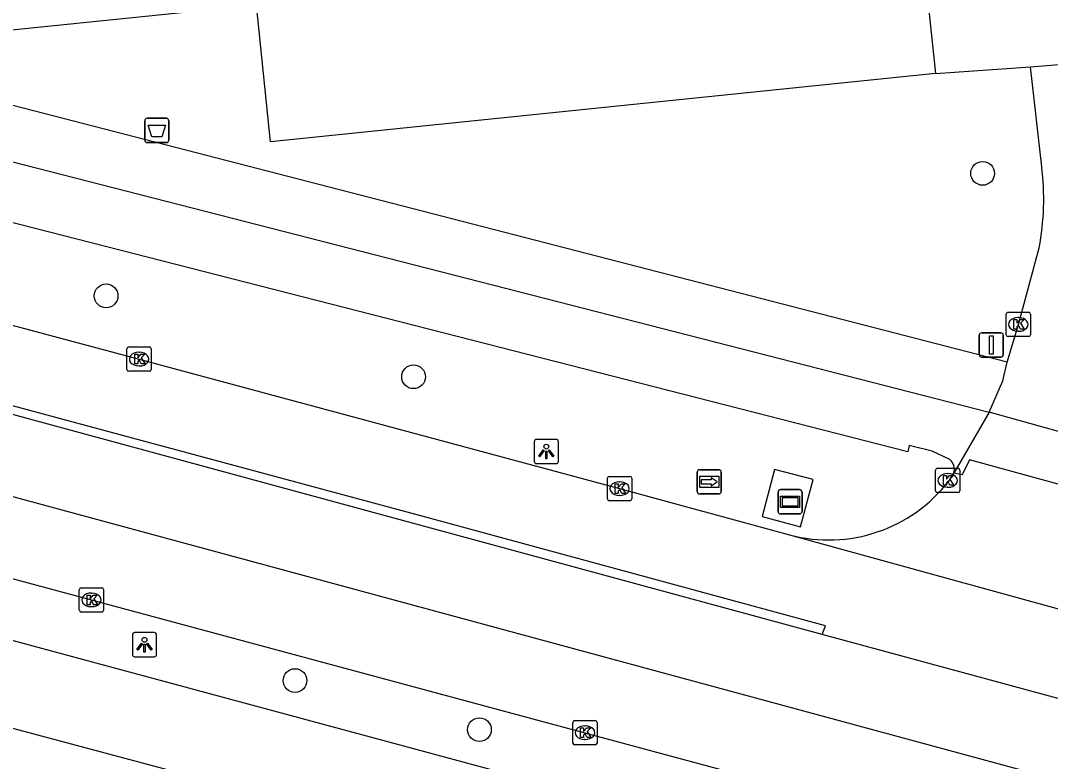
# Model space of a CAD drawing. Extents: x 160676 to 161153, y 383244 to 383713.
# Drawn here: x 160828.58 to 160871.01, y 383582.77 to 383613.3 of the extents above; entities that cross this region are included whole.
import ezdxf

# ---------------------------------------------------------------- set-up
doc = ezdxf.new("R2010")
doc.units = 0
for name, color, linetype in [('IMGEO_Afvalbak', 7, 'Continuous'), ('IMGEO_Berm_groen', 7, 'Continuous'), ('IMGEO_Boom', 7, 'Continuous'), ('IMGEO_Fietspad_gesloten', 7, 'Continuous'), ('IMGEO_Groenvoorziening', 7, 'Continuous'), ('IMGEO_Kolk', 7, 'Continuous'), ('IMGEO_Lichtpunt', 7, 'Continuous'), ('IMGEO_OVBaan_gesloten', 7, 'Continuous'), ('IMGEO_Pand', 7, 'Continuous'), ('IMGEO_Reclamebord', 7, 'Continuous'), ('IMGEO_Rijbaan_lokaal_gesloten', 7, 'Continuous'), ('IMGEO_Rijbaan_lokaal_open', 7, 'Continuous'), ('IMGEO_Verkeersbordpaal', 7, 'Continuous'), ('IMGEO_Voetpad_open', 7, 'Continuous'), ('IMGEO_Wegwijzer', 7, 'Continuous')]:
    doc.layers.add(name, color=color, linetype=linetype)

msp = doc.modelspace()

# ---------------------------------------------------------------- linework, layer by layer
at = {"layer": 'IMGEO_Afvalbak'}
for p, q in [((160833.697, 383608.368), (160833.697, 383609.168)), ((160833.697, 383609.168), (160833.697, 383608.368)), ((160833.797, 383609.268), (160834.587, 383609.268)), ((160834.587, 383609.268), (160833.797, 383609.268)), ((160834.687, 383609.168), (160834.687, 383608.368)), ((160834.687, 383608.368), (160834.687, 383609.168)), ((160834.587, 383608.268), (160833.797, 383608.268)), ((160833.797, 383608.268), (160834.587, 383608.268))]:
    msp.add_line(p, q, dxfattribs=at)
msp.add_lwpolyline([(160833.84, 383608.982), (160834.544, 383608.982), (160834.395, 383608.512), (160833.989, 383608.512), (160833.84, 383608.982)], dxfattribs=at)
for centre, start, end in [((160833.797, 383609.168), 90, 180), ((160833.797, 383609.168), 90, 180), ((160834.587, 383609.168), 0, 90), ((160834.587, 383609.168), 360, 90), ((160833.797, 383608.368), 180, 270), ((160833.797, 383608.368), 180, 270), ((160834.587, 383608.368), 270, 0), ((160834.587, 383608.368), 270, 0)]:
    msp.add_arc(centre, 0.1, start, end, dxfattribs=at)
at = {"layer": 'IMGEO_Berm_groen'}
msp.add_lwpolyline([(160860.713, 383592.442), (160861.229, 383594.385), (160859.647, 383594.804), (160859.132, 383592.861), (160860.713, 383592.442)], dxfattribs=at)
at = {"layer": 'IMGEO_Boom'}
for centre in [(160868.218, 383607), (160832.102, 383601.954), (160844.772, 383598.62), (160839.886, 383586.103), (160847.485, 383584.079)]:
    msp.add_circle(centre, 0.489, dxfattribs=at)
at = {"layer": 'IMGEO_Fietspad_gesloten'}
for points in [[(160814.48, 383611.047), (160822.187, 383609.034), (160868.492, 383597.158)], [(160866.86, 383595.217), (160866.143, 383595.553), (160865.189, 383595.789), (160865.134, 383595.524), (160822.784, 383606.358), (160810.117, 383609.736)], [(160868.492, 383597.158), (160867.034, 383594.649)]]:
    msp.add_lwpolyline(points, dxfattribs=at)
msp.add_arc((160866.533, 383594.806), 0.525, 342.5953, 51.4683, dxfattribs=at)
at = {"layer": 'IMGEO_Groenvoorziening'}
msp.add_lwpolyline([(160866.271, 383611.111), (160870.187, 383611.394)], dxfattribs=at)
at = {"layer": 'IMGEO_Kolk'}
for p, q in [((160869.264, 383601.276), (160870.116, 383601.276)), ((160869.189, 383600.35), (160869.189, 383601.202)), ((160869.677, 383601.056), (160869.702, 383601.056)), ((160870.19, 383601.202), (160870.19, 383600.35)), ((160869.7, 383600.496), (160869.675, 383600.496)), ((160870.116, 383600.276), (160869.264, 383600.276)), ((160832.96, 383598.921), (160832.96, 383599.773)), ((160833.035, 383599.847), (160833.887, 383599.847)), ((160833.448, 383599.627), (160833.473, 383599.627)), ((160833.961, 383599.773), (160833.961, 383598.921)), ((160833.887, 383598.847), (160833.035, 383598.847)), ((160833.471, 383599.067), (160833.446, 383599.067)), ((160852.833, 383594.513), (160853.685, 383594.513)), ((160866.279, 383593.922), (160866.279, 383594.774)), ((160866.354, 383594.848), (160867.206, 383594.848)), ((160866.767, 383594.628), (160866.792, 383594.628)), ((160867.28, 383594.774), (160867.28, 383593.922)), ((160852.758, 383593.587), (160852.758, 383594.439)), ((160853.246, 383594.293), (160853.271, 383594.293)), ((160853.759, 383594.439), (160853.759, 383593.587)), ((160866.79, 383594.068), (160866.765, 383594.068)), ((160853.269, 383593.733), (160853.244, 383593.733)), ((160867.206, 383593.848), (160866.354, 383593.848)), ((160853.685, 383593.513), (160852.833, 383593.513)), ((160830.999, 383589.001), (160830.999, 383589.853)), ((160831.074, 383589.927), (160831.926, 383589.927)), ((160832, 383589.853), (160832, 383589.001)), ((160831.487, 383589.707), (160831.512, 383589.707)), ((160831.51, 383589.147), (160831.485, 383589.147)), ((160831.926, 383588.927), (160831.074, 383588.927)), ((160851.331, 383583.529), (160851.331, 383584.381)), ((160851.406, 383584.455), (160852.258, 383584.455)), ((160852.332, 383584.381), (160852.332, 383583.529)), ((160851.819, 383584.235), (160851.844, 383584.235)), ((160852.258, 383583.455), (160851.406, 383583.455)), ((160851.842, 383583.675), (160851.817, 383583.675))]:
    msp.add_line(p, q, dxfattribs=at)
for points in [[(160869.264, 383601.276), (160870.116, 383601.276)], [(160869.189, 383600.35), (160869.189, 383601.202)], [(160869.51, 383600.976), (160869.633, 383600.976), (160869.633, 383600.825), (160869.763, 383600.976), (160869.927, 383600.976), (160869.781, 383600.825), (160869.934, 383600.576), (160869.782, 383600.576), (160869.697, 383600.74), (160869.633, 383600.673), (160869.633, 383600.576), (160869.51, 383600.576), (160869.51, 383600.976)], [(160870.19, 383601.202), (160870.19, 383600.35)], [(160870.116, 383600.276), (160869.264, 383600.276)], [(160832.96, 383598.921), (160832.96, 383599.773)], [(160833.035, 383599.847), (160833.887, 383599.847)], [(160833.961, 383599.773), (160833.961, 383598.921)], [(160833.281, 383599.547), (160833.404, 383599.547), (160833.404, 383599.396), (160833.534, 383599.547), (160833.698, 383599.547), (160833.552, 383599.396), (160833.705, 383599.147), (160833.553, 383599.147), (160833.468, 383599.311), (160833.404, 383599.244), (160833.404, 383599.147), (160833.281, 383599.147), (160833.281, 383599.547)], [(160833.887, 383598.847), (160833.035, 383598.847)], [(160852.833, 383594.513), (160853.685, 383594.513)], [(160866.279, 383593.922), (160866.279, 383594.774)], [(160866.354, 383594.848), (160867.206, 383594.848)], [(160866.6, 383594.548), (160866.723, 383594.548), (160866.723, 383594.397), (160866.853, 383594.548), (160867.017, 383594.548), (160866.871, 383594.397), (160867.024, 383594.148), (160866.872, 383594.148), (160866.787, 383594.312), (160866.723, 383594.245), (160866.723, 383594.148), (160866.6, 383594.148), (160866.6, 383594.548)], [(160867.28, 383594.774), (160867.28, 383593.922)], [(160852.758, 383593.587), (160852.758, 383594.439)], [(160853.079, 383594.213), (160853.202, 383594.213), (160853.202, 383594.062), (160853.332, 383594.213), (160853.496, 383594.213), (160853.35, 383594.062), (160853.503, 383593.813), (160853.351, 383593.813), (160853.266, 383593.977), (160853.202, 383593.91), (160853.202, 383593.813), (160853.079, 383593.813), (160853.079, 383594.213)], [(160853.759, 383594.439), (160853.759, 383593.587)], [(160867.206, 383593.848), (160866.354, 383593.848)], [(160853.685, 383593.513), (160852.833, 383593.513)], [(160830.999, 383589.001), (160830.999, 383589.853)], [(160831.074, 383589.927), (160831.926, 383589.927)], [(160832, 383589.853), (160832, 383589.001)], [(160831.32, 383589.627), (160831.443, 383589.627), (160831.443, 383589.476), (160831.573, 383589.627), (160831.737, 383589.627), (160831.591, 383589.476), (160831.744, 383589.227), (160831.592, 383589.227), (160831.507, 383589.391), (160831.443, 383589.324), (160831.443, 383589.227), (160831.32, 383589.227), (160831.32, 383589.627)], [(160831.926, 383588.927), (160831.074, 383588.927)], [(160851.331, 383583.529), (160851.331, 383584.381)], [(160851.406, 383584.455), (160852.258, 383584.455)], [(160852.332, 383584.381), (160852.332, 383583.529)], [(160851.652, 383584.155), (160851.775, 383584.155), (160851.775, 383584.004), (160851.905, 383584.155), (160852.069, 383584.155), (160851.923, 383584.004), (160852.076, 383583.755), (160851.924, 383583.755), (160851.839, 383583.919), (160851.775, 383583.852), (160851.775, 383583.755), (160851.652, 383583.755), (160851.652, 383584.155)], [(160852.258, 383583.455), (160851.406, 383583.455)]]:
    msp.add_lwpolyline(points, dxfattribs=at)
for centre, start, end in [((160869.266, 383601.2), 91.552, 178.448), ((160869.266, 383601.2), 91.552, 178.448), ((160870.114, 383601.2), 1.552, 88.448), ((160870.114, 383601.2), 1.552, 88.448), ((160869.266, 383600.352), 181.552, 268.448), ((160869.266, 383600.352), 181.552, 268.448), ((160870.114, 383600.352), 271.552, 358.448), ((160870.114, 383600.352), 271.552, 358.448), ((160833.037, 383599.771), 91.552, 178.448), ((160833.037, 383599.771), 91.552, 178.448), ((160833.885, 383599.771), 1.552, 88.448), ((160833.885, 383599.771), 1.552, 88.448), ((160833.037, 383598.923), 181.552, 268.448), ((160833.037, 383598.923), 181.552, 268.448), ((160833.885, 383598.923), 271.552, 358.448), ((160833.885, 383598.923), 271.552, 358.448), ((160852.835, 383594.437), 91.552, 178.448), ((160852.835, 383594.437), 91.552, 178.448), ((160853.683, 383594.437), 1.552, 88.448), ((160853.683, 383594.437), 1.552, 88.448), ((160866.356, 383594.772), 91.552, 178.448), ((160866.356, 383594.772), 91.552, 178.448), ((160867.204, 383594.772), 1.552, 88.448), ((160867.204, 383594.772), 1.552, 88.448), ((160866.356, 383593.924), 181.552, 268.448), ((160866.356, 383593.924), 181.552, 268.448), ((160867.204, 383593.924), 271.552, 358.448), ((160867.204, 383593.924), 271.552, 358.448), ((160852.835, 383593.589), 181.552, 268.448), ((160852.835, 383593.589), 181.552, 268.448), ((160853.683, 383593.589), 271.552, 358.448), ((160853.683, 383593.589), 271.552, 358.448), ((160831.076, 383589.851), 91.552, 178.448), ((160831.076, 383589.851), 91.552, 178.448), ((160831.924, 383589.851), 1.552, 88.448), ((160831.924, 383589.851), 1.552, 88.448), ((160831.076, 383589.003), 181.552, 268.448), ((160831.076, 383589.003), 181.552, 268.448), ((160831.924, 383589.003), 271.552, 358.448), ((160831.924, 383589.003), 271.552, 358.448), ((160851.408, 383584.379), 91.552, 178.448), ((160851.408, 383584.379), 91.552, 178.448), ((160852.256, 383584.379), 1.552, 88.448), ((160852.256, 383584.379), 1.552, 88.448), ((160851.408, 383583.531), 181.552, 268.448), ((160851.408, 383583.531), 181.552, 268.448), ((160852.256, 383583.531), 271.552, 358.448), ((160852.256, 383583.531), 271.552, 358.448)]:
    msp.add_arc(centre, 0.0765, start, end, dxfattribs=at)
for centre, major_axis, ratio, start_param, end_param in [((160869.676, 383600.776), (-0.387, 0.002), 0.722429, 4.712389, 7.853982), ((160869.701, 383600.776), (-0.39, 0.002), 0.717154, 1.570796, 4.712389), ((160833.447, 383599.347), (-0.387, 0.002), 0.722429, 4.712389, 7.853982), ((160833.472, 383599.347), (-0.39, 0.002), 0.717154, 1.570796, 4.712389), ((160866.766, 383594.348), (-0.387, 0.002), 0.722429, 4.712389, 7.853982), ((160866.791, 383594.348), (-0.39, 0.002), 0.717154, 1.570796, 4.712389), ((160853.245, 383594.013), (-0.387, 0.002), 0.722429, 4.712389, 7.853982), ((160853.27, 383594.013), (-0.39, 0.002), 0.717154, 1.570796, 4.712389), ((160831.486, 383589.427), (-0.387, 0.002), 0.722429, 4.712389, 7.853982), ((160831.511, 383589.427), (-0.39, 0.002), 0.717154, 1.570796, 4.712389), ((160851.818, 383583.955), (-0.387, 0.002), 0.722429, 4.712389, 7.853982), ((160851.843, 383583.955), (-0.39, 0.002), 0.717154, 1.570796, 4.712389)]:
    msp.add_ellipse(centre, major_axis=major_axis, ratio=ratio, start_param=start_param, end_param=end_param, dxfattribs=at)
at = {"layer": 'IMGEO_Lichtpunt'}
for p, q in [((160849.74, 383595.944), (160849.74, 383595.137)), ((160849.74, 383595.944), (160849.74, 383595.137)), ((160850.642, 383596.039), (160849.834, 383596.039)), ((160850.642, 383596.039), (160849.834, 383596.039)), ((160850.736, 383595.137), (160850.736, 383595.944)), ((160850.736, 383595.137), (160850.736, 383595.944)), ((160849.834, 383595.043), (160850.642, 383595.043)), ((160849.834, 383595.043), (160850.642, 383595.043)), ((160833.185, 383587.982), (160833.185, 383587.175)), ((160833.185, 383587.982), (160833.185, 383587.175)), ((160834.087, 383588.077), (160833.279, 383588.077)), ((160834.087, 383588.077), (160833.279, 383588.077)), ((160834.181, 383587.175), (160834.181, 383587.982)), ((160834.181, 383587.175), (160834.181, 383587.982)), ((160833.279, 383587.081), (160834.087, 383587.081)), ((160833.279, 383587.081), (160834.087, 383587.081))]:
    msp.add_line(p, q, dxfattribs=at)
for points in [[(160850.114, 383595.608), (160850.153, 383595.58), (160849.965, 383595.318), (160849.927, 383595.345), (160850.114, 383595.608)], [(160850.216, 383595.56), (160850.263, 383595.56), (160850.263, 383595.238), (160850.216, 383595.238), (160850.216, 383595.56)], [(160850.326, 383595.58), (160850.364, 383595.607), (160850.551, 383595.345), (160850.512, 383595.317), (160850.326, 383595.58)], [(160833.559, 383587.646), (160833.598, 383587.618), (160833.41, 383587.356), (160833.372, 383587.383), (160833.559, 383587.646)], [(160833.661, 383587.598), (160833.708, 383587.598), (160833.708, 383587.276), (160833.661, 383587.276), (160833.661, 383587.598)], [(160833.771, 383587.618), (160833.809, 383587.645), (160833.996, 383587.383), (160833.957, 383587.355), (160833.771, 383587.618)]]:
    msp.add_lwpolyline(points, dxfattribs=at)
for centre in [(160850.239, 383595.742), (160833.684, 383587.78)]:
    msp.add_circle(centre, 0.0994, dxfattribs=at)
for centre, start, end in [((160849.834, 383595.944), 90, 180), ((160849.834, 383595.944), 90, 180), ((160850.642, 383595.944), 0, 90), ((160850.642, 383595.944), 0, 90), ((160849.834, 383595.137), 180, 270), ((160849.834, 383595.137), 180, 270), ((160850.642, 383595.137), 270, 0), ((160850.642, 383595.137), 270, 360), ((160833.279, 383587.982), 90, 180), ((160833.279, 383587.982), 90, 180), ((160834.087, 383587.982), 0, 90), ((160834.087, 383587.982), 0, 90), ((160833.279, 383587.175), 180, 270), ((160833.279, 383587.175), 180, 270), ((160834.087, 383587.175), 270, 0), ((160834.087, 383587.175), 270, 360)]:
    msp.add_arc(centre, 0.0946, start, end, dxfattribs=at)
at = {"layer": 'IMGEO_OVBaan_gesloten'}
for points in [[(160977.148, 383558.794), (160975.387, 383558.61), (160968.725, 383558.524), (160962.841, 383558.697), (160956.785, 383559.216), (160950.815, 383560.255), (160942.076, 383562.592), (160890.249, 383576.873), (160774.938, 383608.123), (160770.415, 383609.332), (160766.781, 383610.37), (160761.763, 383612.059), (160756.884, 383613.99)], [(160861.613, 383588.006), (160783.094, 383609.33), (160771.691, 383612.444)], [(160797.835, 383598.49), (160870.684, 383578.867), (160946.568, 383557.927)], [(160880.388, 383583.018), (160880.346, 383582.924), (160861.613, 383588.006)]]:
    msp.add_lwpolyline(points, dxfattribs=at)
at = {"layer": 'IMGEO_Pand'}
for points in [[(160792.87, 383656.581), (160796.093, 383656.918), (160802.355, 383657.572), (160802.747, 383653.821), (160828.156, 383656.475), (160828.799, 383650.321), (160819.421, 383649.342), (160819.809, 383645.628), (160817.356, 383645.372), (160819.229, 383627.443), (160830.158, 383628.584), (160830.446, 383625.822), (160859.515, 383628.858), (160859.14, 383632.451), (160866.054, 383633.173), (160867.696, 383617.451), (160865.631, 383617.236), (160866.271, 383611.111)], [(160866.271, 383611.111), (160838.875, 383608.305), (160838.299, 383613.926), (160820.27, 383612.085), (160819.369, 383620.919), (160802.453, 383619.202), (160802.104, 383622.635), (160793.391, 383621.736)]]:
    msp.add_lwpolyline(points, dxfattribs=at)
at = {"layer": 'IMGEO_Reclamebord'}
for p, q in [((160859.787, 383593.071), (160859.787, 383593.871)), ((160859.787, 383593.871), (160859.787, 383593.071)), ((160859.887, 383593.971), (160860.677, 383593.971)), ((160860.677, 383593.971), (160859.887, 383593.971)), ((160860.777, 383593.871), (160860.777, 383593.071)), ((160860.777, 383593.071), (160860.777, 383593.871)), ((160860.677, 383592.971), (160859.887, 383592.971)), ((160859.887, 383592.971), (160860.677, 383592.971))]:
    msp.add_line(p, q, dxfattribs=at)
for points in [[(160859.888, 383593.703), (160860.676, 383593.703), (160860.676, 383593.239), (160859.888, 383593.239), (160859.888, 383593.703)], [(160859.953, 383593.638), (160859.953, 383593.304), (160860.611, 383593.304), (160860.611, 383593.638), (160859.953, 383593.638)]]:
    msp.add_lwpolyline(points, dxfattribs=at)
for centre, start, end in [((160859.887, 383593.871), 90, 180), ((160859.887, 383593.871), 90, 180), ((160860.677, 383593.871), 0, 90), ((160860.677, 383593.871), 360, 90), ((160859.887, 383593.071), 180, 270), ((160859.887, 383593.071), 180, 270), ((160860.677, 383593.071), 270, 0), ((160860.677, 383593.071), 270, 0)]:
    msp.add_arc(centre, 0.1, start, end, dxfattribs=at)
at = {"layer": 'IMGEO_Rijbaan_lokaal_gesloten'}
for points in [[(160861.613, 383588.006), (160861.742, 383588.359), (160845.226, 383592.848), (160809.68, 383602.419), (160784.127, 383609.308)], [(160823.497, 383602.007), (160833.46, 383599.346), (160853.258, 383594.012), (160860.267, 383592.107)], [(160913.282, 383564.496), (160869.874, 383576.512), (160797.171, 383596.125)], [(160879.036, 383592.082), (160867.675, 383595.203), (160867.381, 383594.573), (160867.034, 383594.649)], [(160866.821, 383594.321), (160867.034, 383594.649)], [(160860.267, 383592.107), (160883.615, 383585.679)], [(160826.28, 383584.667), (160844.949, 383579.673)]]:
    msp.add_lwpolyline(points, dxfattribs=at)
msp.add_arc((160861.877, 383598.149), 6.253, 255.0787, 322.2522, dxfattribs=at)
at = {"layer": 'IMGEO_Rijbaan_lokaal_open'}
for points in [[(160870.187, 383611.394), (160875.353, 383611.813)], [(160870.653, 383607.275), (160870.187, 383611.394)], [(160869.235, 383599.224), (160869.69, 383600.77), (160870.167, 383602.502), (160870.548, 383603.93)], [(160868.492, 383597.158), (160869.045, 383598.457), (160869.235, 383599.224)], [(160873.604, 383595.727), (160868.492, 383597.158)]]:
    msp.add_lwpolyline(points, dxfattribs=at)
msp.add_arc((160859.782, 383605.942), 10.953, 349.4141, 6.99, dxfattribs=at)
at = {"layer": 'IMGEO_Verkeersbordpaal'}
for p, q in [((160868.18, 383600.43), (160868.97, 383600.43)), ((160868.97, 383600.43), (160868.18, 383600.43)), ((160868.08, 383599.53), (160868.08, 383600.33)), ((160868.08, 383600.33), (160868.08, 383599.53)), ((160869.07, 383600.33), (160869.07, 383599.53)), ((160869.07, 383599.53), (160869.07, 383600.33)), ((160868.97, 383599.43), (160868.18, 383599.43)), ((160868.18, 383599.43), (160868.97, 383599.43))]:
    msp.add_line(p, q, dxfattribs=at)
msp.add_lwpolyline([(160868.5, 383600.305), (160868.65, 383600.305), (160868.65, 383599.555), (160868.5, 383599.555), (160868.5, 383600.305)], dxfattribs=at)
for centre, start, end in [((160868.18, 383600.33), 90, 180), ((160868.18, 383600.33), 90, 180), ((160868.97, 383600.33), 0, 90), ((160868.97, 383600.33), 360, 90), ((160868.18, 383599.53), 180, 270), ((160868.18, 383599.53), 180, 270), ((160868.97, 383599.53), 270, 0), ((160868.97, 383599.53), 270, 0)]:
    msp.add_arc(centre, 0.1, start, end, dxfattribs=at)
at = {"layer": 'IMGEO_Voetpad_open'}
msp.add_lwpolyline([(160869.235, 383599.224), (160815.108, 383613.195)], dxfattribs=at)
at = {"layer": 'IMGEO_Wegwijzer'}
for p, q in [((160856.46, 383593.892), (160856.46, 383594.692)), ((160856.46, 383594.692), (160856.46, 383593.892)), ((160856.56, 383594.792), (160857.35, 383594.792)), ((160857.35, 383594.792), (160856.56, 383594.792)), ((160857.45, 383594.692), (160857.45, 383593.892)), ((160857.45, 383593.892), (160857.45, 383594.692)), ((160857.35, 383593.792), (160856.56, 383593.792)), ((160856.56, 383593.792), (160857.35, 383593.792))]:
    msp.add_line(p, q, dxfattribs=at)
for points in [[(160856.561, 383594.524), (160857.349, 383594.524), (160857.349, 383594.06), (160856.561, 383594.06), (160856.561, 383594.524)], [(160856.626, 383594.376), (160856.626, 383594.292), (160856.626, 383594.208), (160857.037, 383594.208), (160857.037, 383594.125), (160857.284, 383594.292), (160857.037, 383594.459), (160857.037, 383594.376), (160856.626, 383594.376)]]:
    msp.add_lwpolyline(points, dxfattribs=at)
for centre, start, end in [((160856.56, 383594.692), 90, 180), ((160856.56, 383594.692), 90, 180), ((160857.35, 383594.692), 0, 90), ((160857.35, 383594.692), 360, 90), ((160856.56, 383593.892), 180, 270), ((160856.56, 383593.892), 180, 270), ((160857.35, 383593.892), 270, 0), ((160857.35, 383593.892), 270, 0)]:
    msp.add_arc(centre, 0.1, start, end, dxfattribs=at)

doc.saveas('drawing.dxf')
